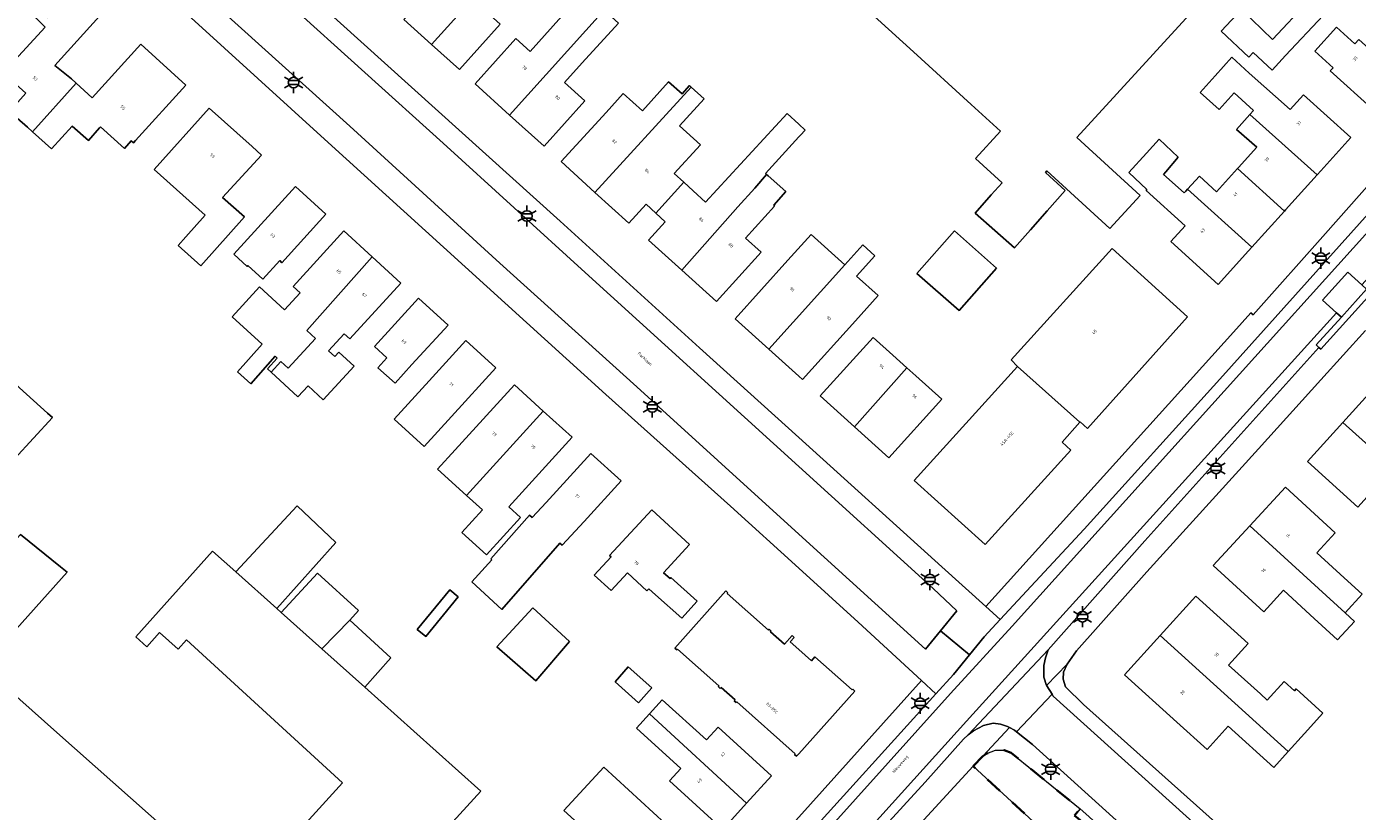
# Model space of a CAD drawing. Extents: x 105780 to 185197, y 477999 to 525027.
# Tile 417 of 562: x 107907 to 108067, y 479766 to 479860. Entities that reach past the tile are written whole.
import ezdxf
from ezdxf.enums import TextEntityAlignment as Align

# ---------------------------------------------------------------- set-up
doc = ezdxf.new("R2010")
doc.units = 0
doc.linetypes.add('XX-HIDDEN', pattern=[4, 2, -2])
for name, color, linetype, lineweight in [('B-GV-GR-MATERIAALGRENS-G', 252, 'XX-HIDDEN', 35), ('B-RO-IE-MEUBILAIR_WEGMEUBILAIR-S', 252, 'Continuous', 25), ('B-XX-KG-KADASTRAAL_BEBOUWING-G', 252, 'Continuous', 20), ('B1-WE-OG-BEBOUWING-T18', 7, 'Continuous', 18), ('B1-WE-OG-TERREIN_ERF-GV', 252, 'Continuous', 18), ('B1-WE-OG-TOPOGRAFIE-T18', 10, 'Continuous', 18), ('B1-WE-VH-VERHARDING_ASFALT-GV', 252, 'Continuous', 18), ('B1-WE-VH-VERHARDING_BEDRIJFSVLOERPLAAT-GV', 252, 'Continuous', 18), ('B1-WE-VH-VERHARDING_BETONSTRAATSTEEN-GV', 252, 'Continuous', 18), ('B1-WE-VH-VERHARDING_TEGEL-GV', 252, 'Continuous', 18)]:
    doc.layers.add(name, color=color, linetype=linetype, lineweight=lineweight)
doc.styles.add('NLCS-ISO', font='NLCS-ISO.ttf')
doc.styles.add('NLCS-ISO-M200-T18', font='NLCS-ISO.ttf', dxfattribs={"height": 0.36})

# ---------------------------------------------------------------- blocks, each defined once
blk = doc.blocks.new('B-SIE-WEG_LICHTMAST-SO')
at = {"ltscale": 0.1}
for p, q in [((-1.1, 0.63), (-2.19, 1.27)), ((0, 1.27), (0, 2.53)), ((1.1, 0.63), (2.19, 1.27)), ((-1.1, -0.63), (-2.19, -1.27)), ((0, -1.27), (0, -2.53)), ((1.1, -0.63), (2.19, -1.27))]:
    blk.add_line(p, q, dxfattribs=at)
at = {"flags": 128}
for points in [[(-1.16, 0.5), (1.16, 0.5)], [(-1.16, -0.5), (1.16, -0.5)]]:
    blk.add_lwpolyline(points, dxfattribs=at)
at = {"ltscale": 0.1}
blk.add_circle((0, 0), 1.27, dxfattribs=at)
at = {"style": 'NLCS-ISO'}
blk.add_attdef('TYPE', text='', height=1.8, dxfattribs=at).set_placement((0, 2.53), align=Align.BOTTOM_CENTER)

msp = doc.modelspace()

# ---------------------------------------------------------------- linework, layer by layer
at = {"layer": 'B-GV-GR-MATERIAALGRENS-G', "flags": 128}
msp.add_lwpolyline([(108022.082, 479772.997), (108020.939, 479771.772), (108031.725, 479761.837), (108042.588, 479751.969), (108045.952, 479755.699), (108035.283, 479765.322), (108034.641, 479764.599), (108033.089, 479765.863), (108033.739, 479766.655), (108025.49, 479773.377), (108024.652, 479773.713), (108023.579, 479773.713), (108022.539, 479773.31)], close=True, dxfattribs=at)
at = {"layer": 'B-XX-KG-KADASTRAAL_BEBOUWING-G', "flags": 128}
for points in [[(108035.983, 479872.745), (108042.993, 479880.415), (108031.217, 479891.177), (108006.478, 479864.109), (108013.766, 479857.449), (108020.668, 479851.141), (108024.19, 479847.922), (108021.206, 479844.656), (108024.378, 479841.757), (108023.097, 479840.309), (108021.159, 479838.118), (108025.878, 479833.944), (108027.775, 479836.089), (108029.796, 479838.373), (108031.96, 479840.82), (108029.587, 479842.989), (108029.771, 479843.19), (108037.325, 479836.286), (108040.932, 479840.232), (108033.35, 479847.162), (108047.288, 479862.413)], [(107965.91, 479869.368), (107963.786, 479871.413), (107958.673, 479865.721), (107957.523, 479866.755), (107952.648, 479861.332), (107955.988, 479858.33), (107962.893, 479866.02)], [(107962.651, 479862.176), (107967.665, 479867.678), (107965.91, 479869.368), (107962.893, 479866.02), (107955.988, 479858.33), (107959.327, 479855.328), (107964.218, 479860.768)], [(107976.655, 479862.438), (107979.657, 479865.802), (107977.607, 479867.7), (107973.701, 479863.322), (107973.319, 479863.663), (107967.801, 479857.481), (107966.073, 479859.036), (107961.188, 479853.611), (107965.335, 479849.877)], [(107908.487, 479861.553), (107909.648, 479860.406), (107906.908, 479857.468), (107904.627, 479854.937), (107907.34, 479852.485), (107905.378, 479850.286), (107907.534, 479848.404), (107908.115, 479847.877), (107913.347, 479853.699), (107912.796, 479854.199), (107910.817, 479855.8), (107916.921, 479862.576), (107913.592, 479865.574), (107909.988, 479861.574), (107909.169, 479862.311)], [(107908.487, 479861.553), (107904.863, 479864.817), (107900.136, 479859.569), (107896.825, 479855.858), (107899.251, 479853.693), (107901.626, 479851.574), (107904.627, 479854.937), (107906.908, 479857.468), (107909.648, 479860.406)], [(108056.796, 479858.922), (108053.081, 479862.526), (108050.659, 479859.93), (108053.986, 479856.826), (108054.497, 479857.375), (108056.764, 479855.26), (108058.39, 479857.003), (108062.884, 479861.819), (108061.073, 479863.508)], [(107974.018, 479856.124), (107978.395, 479860.885), (107976.655, 479862.438), (107965.335, 479849.877), (107969.482, 479846.144), (107974.368, 479851.572), (107971.911, 479853.784)], [(108072.464, 479854.13), (108067.156, 479858.926), (108066.693, 479858.413), (108064.473, 479860.419), (108061.871, 479857.539), (108064.08, 479855.543), (108063.741, 479855.168), (108069.06, 479850.362)], [(107913.347, 479853.699), (107908.115, 479847.877), (107910.395, 479845.807), (107912.864, 479848.526), (107914.829, 479846.832), (107916.152, 479848.34), (107916.268, 479848.467), (107919.166, 479845.882), (107919.968, 479846.78), (107920.228, 479846.546), (107920.49, 479846.837), (107926.508, 479853.464), (107921.12, 479858.357), (107915.289, 479851.936)], [(108049.931, 479854.586), (108048.15, 479852.59), (108050.427, 479850.524), (108052.219, 479852.524), (108054.537, 479850.435), (108054.107, 479849.953), (108062.152, 479842.69), (108062.593, 479843.178), (108066.192, 479847.165), (108060.511, 479852.293), (108058.922, 479850.533), (108054.025, 479854.902), (108051.92, 479856.815)], [(107987.121, 479853.226), (107986.922, 479853.408), (107986.008, 479852.409), (107984.402, 479853.842), (107981.26, 479850.397), (107978.939, 479852.468), (107976.906, 479850.189), (107971.519, 479844.299), (107975.57, 479840.594)], [(107987.121, 479853.226), (107975.57, 479840.594), (107979.621, 479836.89), (107981.705, 479839.169), (107982.853, 479838.119), (107986.212, 479841.815), (107985.076, 479842.854), (107988.227, 479846.299), (107985.722, 479848.59), (107988.668, 479851.811)], [(107934.467, 479846.094), (107929.306, 479850.712), (107922.708, 479843.337), (107928.838, 479837.852), (107926.515, 479835.255), (107925.582, 479834.212), (107928.297, 479831.783), (107933.545, 479837.648), (107930.917, 479840.005), (107935.578, 479845.071)], [(107996.148, 479842.744), (107996.025, 479842.854), (108000, 479847.244), (108000.204, 479847.469), (108000.755, 479848.077), (108000, 479848.775), (107998.609, 479850.06), (107988.823, 479839.443), (107987.348, 479840.776), (107986.212, 479841.815), (107982.853, 479838.119), (107984, 479837.07), (107982.004, 479834.86), (107985.994, 479831.255), (107992.702, 479838.858), (107994.739, 479841.113)], [(108054.107, 479849.953), (108052.503, 479848.156), (108054.914, 479846.006), (108052.726, 479843.582), (108052.61, 479843.453), (108058.247, 479838.364), (108058.377, 479838.508), (108062.152, 479842.69)], [(108046.637, 479840.993), (108046.431, 479840.765), (108046.217, 479840.528), (108043.747, 479842.758), (108044.02, 479843.077), (108045.508, 479844.818), (108043.208, 479846.973), (108041.693, 479845.308), (108039.57, 479842.973), (108041.751, 479840.949), (108041.65, 479840.837), (108046.333, 479836.608), (108044.61, 479834.7), (108050.301, 479829.563), (108053.926, 479833.578), (108054.341, 479834.038)], [(107997.004, 479839.066), (107998.453, 479840.688), (107996.346, 479842.568), (107996.148, 479842.744), (107994.739, 479841.113), (107992.702, 479838.858), (107985.994, 479831.255), (107990.128, 479827.52), (107995.486, 479833.45), (107993.64, 479835.118), (107997.116, 479838.965)], [(108052.61, 479843.453), (108050.108, 479840.682), (108048.041, 479842.548), (108046.637, 479840.993), (108054.341, 479834.038), (108058.247, 479838.364)], [(107933.951, 479831.814), (107935.756, 479830.186), (107937.77, 479832.417), (107938.043, 479832.169), (107943.316, 479837.97), (107939.659, 479841.295), (107932.279, 479833.177), (107933.873, 479831.728)], [(107948.847, 479832.874), (107945.467, 479835.973), (107939.378, 479829.332), (107940.218, 479828.562), (107938.351, 479826.525), (107935.357, 479829.271), (107932.06, 479825.675), (107935.656, 479822.378), (107932.706, 479819.069), (107934.293, 479817.654), (107937.225, 479820.94), (107937.452, 479820.732), (107936.304, 479819.446), (107936.762, 479819.027), (107937.914, 479820.308), (107938.794, 479819.502), (107942.053, 479823.078), (107941.007, 479824.056)], [(108005.543, 479831.92), (108001.498, 479835.565), (107998.694, 479832.454), (107992.375, 479825.442), (107996.42, 479821.797)], [(108023.725, 479831.51), (108018.674, 479835.977), (108014.17, 479830.885), (108019.221, 479826.418)], [(108005.543, 479831.92), (107996.42, 479821.797), (108000, 479818.57), (108000.465, 479818.151), (108006.802, 479825.183), (108009.535, 479828.216), (108006.946, 479830.549), (108009.147, 479832.992), (108007.692, 479834.304)], [(108026.244, 479819.704), (108033.726, 479813.026), (108033.764, 479813.068), (108034.639, 479812.288), (108046.627, 479825.688), (108037.574, 479833.887), (108025.481, 479820.511)], [(107948.847, 479832.874), (107941.007, 479824.056), (107942.053, 479823.078), (107938.794, 479819.502), (107937.914, 479820.308), (107936.762, 479819.027), (107939.959, 479816.096), (107941.161, 479817.408), (107942.992, 479815.729), (107946.677, 479819.748), (107944.842, 479821.43), (107944.372, 479820.917), (107943.628, 479821.599), (107945.505, 479823.646), (107946.183, 479823.025), (107952.305, 479829.704)], [(107950.624, 479820.757), (107949.554, 479819.557), (107951.627, 479817.708), (107953.631, 479819.954), (107957.954, 479824.683), (107954.425, 479827.908), (107949.134, 479822.119)], [(107955.69, 479817.996), (107951.502, 479813.395), (107955.092, 479810.128), (107958.373, 479813.732), (107963.67, 479819.551), (107960.08, 479822.819)], [(108012.984, 479819.554), (108011.279, 479821.089), (108008.933, 479823.212), (108002.584, 479816.196), (108006.688, 479812.482)], [(107909.944, 479814.113), (107906.584, 479817.18), (107904.317, 479819.249), (107894.131, 479808.086), (107900.323, 479802.436), (107902.398, 479804.709), (107904.052, 479806.521), (107904.327, 479806.823), (107905.98, 479808.635), (107910.509, 479813.598)], [(108014.029, 479818.613), (108012.984, 479819.554), (108006.688, 479812.482), (108010.792, 479808.769), (108017.147, 479815.792)], [(108031.586, 479810.632), (108033.726, 479813.026), (108026.244, 479819.704), (108013.856, 479806.063), (108022.361, 479798.365), (108032.619, 479809.697)], [(107969.373, 479814.379), (107965.924, 479817.525), (107958.809, 479809.724), (107956.698, 479807.41), (107960.147, 479804.264)], [(108069.491, 479817.685), (108065.237, 479812.988), (108077.617, 479801.872), (108079.724, 479804.199), (108073.386, 479809.938), (108075.486, 479812.255)], [(107969.373, 479814.379), (107960.147, 479804.264), (107962.067, 479802.513), (107959.602, 479799.811), (107962.553, 479797.119), (107966.65, 479801.611), (107965.226, 479802.909), (107972.82, 479811.234)], [(108065.237, 479812.988), (108060.996, 479808.306), (108067.032, 479802.839), (108069.239, 479805.277), (108069.698, 479805.784), (108075.996, 479800.082), (108077.617, 479801.872)], [(107974.283, 479801.141), (107978.694, 479806), (107975.064, 479809.295), (107969.734, 479803.424), (107968.047, 479801.592), (107967.737, 479801.878), (107963.071, 479796.646), (107963.186, 479796.544), (107960.815, 479793.886), (107964.417, 479790.573), (107971.376, 479798.527), (107971.647, 479798.278)], [(108054.079, 479800.6), (108065.534, 479790.18), (108067.574, 479792.399), (108065.412, 479794.386), (108062.147, 479797.387), (108064.333, 479799.766), (108058.359, 479805.257)], [(107932.492, 479795.086), (107937.421, 479790.679), (107944.513, 479798.623), (107939.85, 479803.029)], [(107982.018, 479793.063), (107982.823, 479792.345), (107985.979, 479789.528), (107987.823, 479791.594), (107984.667, 479794.411), (107984.58, 479794.314), (107983.788, 479794.988), (107986.911, 479798.384), (107982.388, 479802.544), (107977.331, 479797.044), (107977.499, 479796.89), (107975.489, 479794.705), (107977.509, 479792.847), (107979.454, 479794.961), (107981.789, 479792.814)], [(108054.079, 479800.6), (108049.716, 479795.854), (108055.758, 479790.3), (108058.136, 479792.886), (108061.332, 479789.948), (108064.621, 479786.925), (108066.66, 479789.144), (108065.534, 479790.18)], [(107953.846, 479775.994), (107947.96, 479781.256), (107942.81, 479785.862), (107937.959, 479790.199), (107937.421, 479790.679), (107932.492, 479795.086), (107929.691, 479797.591), (107920.497, 479787.307), (107921.841, 479786.105), (107923.374, 479787.82), (107925.61, 479785.82), (107926.6, 479786.927), (107945.305, 479769.787), (107940.89, 479764.955), (107950.438, 479756.23), (107950.83, 479756.659), (107957.472, 479750.628), (107957.665, 479750.455), (107961.957, 479755.261), (107955.151, 479761.422), (107961.893, 479768.799)], [(107937.959, 479790.199), (107942.81, 479785.862), (107946.166, 479789.3), (107947.208, 479790.441), (107942.287, 479794.937)], [(107959.175, 479792.083), (107958.158, 479792.921), (107954.262, 479788.193), (107955.279, 479787.355)], [(107996.661, 479788.005), (107996.443, 479788.199), (107996.37, 479788.116), (107991.419, 479792.511), (107991.492, 479792.593), (107991.252, 479792.806), (107985.158, 479785.94), (107985.398, 479785.728), (107985.471, 479785.81), (107990.422, 479781.415), (107990.385, 479781.301), (107990.588, 479781.121), (107990.688, 479781.233), (107992.37, 479779.739), (107992.271, 479779.627), (107992.51, 479779.415), (107992.583, 479779.497), (107999.583, 479773.283), (107999.51, 479773.201), (107999.75, 479772.989), (108000, 479773.269), (108006.722, 479780.799), (108006.483, 479781.012), (108006.41, 479780.929), (108001.938, 479784.899), (108001.526, 479784.435), (108000, 479785.79), (107998.983, 479786.692), (107999.468, 479787.238), (107999.229, 479787.451), (107998.299, 479786.404), (107996.609, 479787.904)], [(108043.328, 479787.463), (108058.7, 479773.559), (108060.634, 479775.697), (108062.86, 479778.158), (108059.631, 479781.048), (108059.449, 479780.837), (108058.202, 479781.947), (108056.187, 479779.72), (108055.36, 479780.468), (108051.553, 479783.912), (108053.893, 479786.499), (108047.602, 479792.188)], [(107968.136, 479790.784), (107963.792, 479786.08), (107968.471, 479782.029), (107972.534, 479786.722)], [(107946.166, 479789.3), (107942.81, 479785.862), (107947.96, 479781.256), (107951.11, 479784.783)], [(108043.328, 479787.463), (108039.054, 479782.738), (108045.338, 479777.054), (108048.96, 479773.778), (108051.504, 479776.591), (108056.971, 479771.647), (108058.7, 479773.559)], [(107982.371, 479781.176), (107979.561, 479783.685), (107977.974, 479781.907), (107980.784, 479779.398)], [(107982.114, 479778.084), (107993.753, 479767.335), (107996.751, 479770.626), (107990.342, 479776.466), (107988.942, 479774.929), (107983.641, 479779.759)], [(107982.114, 479778.084), (107980.543, 479776.36), (107985.85, 479771.524), (107984.495, 479770.037), (107990.898, 479764.202), (107993.753, 479767.335)], [(107971.853, 479766.475), (107980.012, 479759.023), (107980.491, 479759.618), (107984.248, 479756.184), (107988.479, 479760.79), (107976.629, 479771.675)]]:
    msp.add_lwpolyline(points, close=True, dxfattribs=at)
msp.add_lwpolyline([(107924.459, 479763.899), (107911.043, 479775.812), (107902.117, 479783.739), (107912.281, 479795.041), (107911.489, 479795.684), (107906.675, 479799.591), (107892.988, 479784.553), (107894.65, 479783.04), (107890.649, 479778.644), (107889.477, 479779.532), (107877.724, 479767.164), (107880.822, 479764.344)], dxfattribs=at)
at = {"layer": 'B1-WE-OG-TERREIN_ERF-GV', "flags": 128}
for points in [[(107861.965, 479964.911), (107848.032, 479948.875), (107879.016, 479920.679), (107895.731, 479905.662), (107944.677, 479861.268), (107971.382, 479837.166), (107988.09, 479821.949), (108000, 479811.215), (108017.15, 479795.677), (108022.436, 479790.949), (108052.126, 479823.845), (108054.206, 479826.15), (108054.474, 479825.918), (108063.172, 479835.653), (108078.376, 479852.853)], [(108000, 479765.672), (108014.733, 479782.049), (108007.143, 479789.055), (108000, 479795.545), (107991.822, 479802.975), (107976.891, 479816.375), (107943.123, 479846.971), (107927.132, 479861.523), (107913.003, 479874.207), (107913.273, 479874.548), (107901.497, 479885.303)], [(107904.863, 479864.817), (107908.487, 479861.553), (107909.169, 479862.311), (107909.988, 479861.574), (107913.592, 479865.574), (107916.921, 479862.576), (107910.817, 479855.8), (107912.796, 479854.199), (107913.347, 479853.699), (107915.289, 479851.936), (107921.12, 479858.357), (107926.508, 479853.464), (107920.49, 479846.837), (107920.228, 479846.546), (107919.968, 479846.78), (107919.166, 479845.882), (107916.268, 479848.467), (107916.152, 479848.34), (107914.829, 479846.832), (107912.864, 479848.526), (107910.395, 479845.807), (107908.115, 479847.877), (107907.534, 479848.404), (107905.378, 479850.286)], [(108067.959, 479824.023), (108062.601, 479818.115), (108055.12, 479809.86), (108041.735, 479795.08), (108033.304, 479785.616), (108032.185, 479784.009), (108031.754, 479783.044), (108031.707, 479782.216), (108031.99, 479781.304), (108034.153, 479779.204), (108051.092, 479764.023)], [(107940.89, 479764.955), (107945.305, 479769.787), (107926.6, 479786.927), (107925.61, 479785.82), (107923.374, 479787.82), (107921.841, 479786.105), (107920.497, 479787.307), (107929.691, 479797.591), (107932.492, 479795.086), (107939.85, 479803.029), (107944.513, 479798.623), (107937.421, 479790.679), (107937.959, 479790.199), (107942.287, 479794.937), (107947.208, 479790.441), (107946.166, 479789.3), (107951.11, 479784.783), (107947.96, 479781.256), (107953.846, 479775.994), (107961.893, 479768.799), (107955.151, 479761.422)], [(107906.675, 479799.591), (107911.489, 479795.684), (107912.281, 479795.041), (107902.117, 479783.739), (107911.043, 479775.812), (107924.459, 479763.899)], [(108031.725, 479761.837), (108020.939, 479771.772), (108000, 479749.041)]]:
    msp.add_lwpolyline(points, dxfattribs=at)
for points in [[(108031.217, 479891.177), (108042.993, 479880.415), (108035.983, 479872.745), (108047.288, 479862.413), (108033.35, 479847.162), (108040.932, 479840.232), (108037.325, 479836.286), (108029.771, 479843.19), (108029.587, 479842.989), (108031.96, 479840.82), (108029.796, 479838.373), (108027.775, 479836.089), (108025.878, 479833.944), (108021.159, 479838.118), (108023.097, 479840.309), (108024.378, 479841.757), (108021.206, 479844.656), (108024.19, 479847.922), (108020.668, 479851.141), (108013.766, 479857.449), (108006.478, 479864.109)], [(107965.91, 479869.368), (107967.665, 479867.678), (107962.651, 479862.176), (107964.218, 479860.768), (107959.327, 479855.328), (107955.988, 479858.33), (107952.648, 479861.332), (107957.523, 479866.755), (107958.673, 479865.721), (107963.786, 479871.413)], [(107966.073, 479859.036), (107967.801, 479857.481), (107973.319, 479863.663), (107973.701, 479863.322), (107977.607, 479867.7), (107979.657, 479865.802), (107976.655, 479862.438), (107978.395, 479860.885), (107974.018, 479856.124), (107971.911, 479853.784), (107974.368, 479851.572), (107969.482, 479846.144), (107965.335, 479849.877), (107961.188, 479853.611)], [(108061.073, 479863.508), (108062.884, 479861.819), (108058.39, 479857.003), (108056.764, 479855.26), (108054.497, 479857.375), (108053.986, 479856.826), (108050.659, 479859.93), (108053.081, 479862.526), (108056.796, 479858.922)], [(108064.473, 479860.419), (108066.693, 479858.413), (108067.156, 479858.926), (108072.464, 479854.13), (108069.06, 479850.362), (108063.741, 479855.168), (108064.08, 479855.543), (108061.871, 479857.539)], [(108043.208, 479846.973), (108045.508, 479844.818), (108044.02, 479843.077), (108043.747, 479842.758), (108046.217, 479840.528), (108046.431, 479840.765), (108046.637, 479840.993), (108048.041, 479842.548), (108050.108, 479840.682), (108052.61, 479843.453), (108052.726, 479843.582), (108054.914, 479846.006), (108052.503, 479848.156), (108054.107, 479849.953), (108054.537, 479850.435), (108052.219, 479852.524), (108050.427, 479850.524), (108048.15, 479852.59), (108049.931, 479854.586), (108051.92, 479856.815), (108054.025, 479854.902), (108058.922, 479850.533), (108060.511, 479852.293), (108066.192, 479847.165), (108062.593, 479843.178), (108062.152, 479842.69), (108058.377, 479838.508), (108058.247, 479838.364), (108054.341, 479834.038), (108053.926, 479833.578), (108050.301, 479829.563), (108044.61, 479834.7), (108046.333, 479836.608), (108041.65, 479840.837), (108041.751, 479840.949), (108039.57, 479842.973), (108041.693, 479845.308)], [(107986.922, 479853.408), (107987.121, 479853.226), (107988.668, 479851.811), (107985.722, 479848.59), (107988.227, 479846.299), (107985.076, 479842.854), (107986.212, 479841.815), (107987.348, 479840.776), (107988.823, 479839.443), (107998.609, 479850.06), (108000, 479848.775), (108000.755, 479848.077), (108000.204, 479847.469), (108000, 479847.244), (107996.025, 479842.854), (107996.148, 479842.744), (107996.346, 479842.568), (107998.453, 479840.688), (107997.004, 479839.066), (107997.116, 479838.965), (107993.64, 479835.118), (107995.486, 479833.45), (107990.128, 479827.52), (107985.994, 479831.255), (107982.004, 479834.86), (107984, 479837.07), (107982.853, 479838.119), (107981.705, 479839.169), (107979.621, 479836.89), (107975.57, 479840.594), (107971.519, 479844.299), (107976.906, 479850.189), (107978.939, 479852.468), (107981.26, 479850.397), (107984.402, 479853.842), (107986.008, 479852.409)], [(107922.708, 479843.337), (107929.306, 479850.712), (107934.467, 479846.094), (107935.578, 479845.071), (107930.917, 479840.005), (107933.545, 479837.648), (107928.297, 479831.783), (107925.582, 479834.212), (107926.515, 479835.255), (107928.838, 479837.852)], [(107933.873, 479831.728), (107932.279, 479833.177), (107939.659, 479841.295), (107943.316, 479837.97), (107938.043, 479832.169), (107937.77, 479832.417), (107935.756, 479830.186), (107933.951, 479831.814)], [(107932.706, 479819.069), (107935.656, 479822.378), (107932.06, 479825.675), (107935.357, 479829.271), (107938.351, 479826.525), (107940.218, 479828.562), (107939.378, 479829.332), (107945.467, 479835.973), (107948.847, 479832.874), (107952.305, 479829.704), (107946.183, 479823.025), (107945.505, 479823.646), (107943.628, 479821.599), (107944.372, 479820.917), (107944.842, 479821.43), (107946.677, 479819.748), (107942.992, 479815.729), (107941.161, 479817.408), (107939.959, 479816.096), (107936.762, 479819.027), (107936.304, 479819.446), (107937.452, 479820.732), (107937.225, 479820.94), (107934.293, 479817.654)], [(108007.692, 479834.304), (108009.147, 479832.992), (108006.946, 479830.549), (108009.535, 479828.216), (108006.802, 479825.183), (108000.465, 479818.151), (108000, 479818.57), (107996.42, 479821.797), (107992.375, 479825.442), (107998.694, 479832.454), (108001.498, 479835.565), (108005.543, 479831.92)], [(108023.725, 479831.51), (108019.221, 479826.418), (108014.17, 479830.885), (108018.674, 479835.977)], [(108046.627, 479825.688), (108034.639, 479812.288), (108033.764, 479813.068), (108033.726, 479813.026), (108031.586, 479810.632), (108032.619, 479809.697), (108022.361, 479798.365), (108013.856, 479806.063), (108026.244, 479819.704), (108025.481, 479820.511), (108037.574, 479833.887)], [(107949.554, 479819.557), (107950.624, 479820.757), (107949.134, 479822.119), (107954.425, 479827.908), (107957.954, 479824.683), (107953.631, 479819.954), (107951.627, 479817.708)], [(107960.08, 479822.819), (107963.67, 479819.551), (107958.373, 479813.732), (107955.092, 479810.128), (107951.502, 479813.395), (107955.69, 479817.996)], [(108017.147, 479815.792), (108010.792, 479808.769), (108006.688, 479812.482), (108002.584, 479816.196), (108008.933, 479823.212), (108011.279, 479821.089), (108012.984, 479819.554), (108014.029, 479818.613)], [(107905.98, 479808.635), (107904.327, 479806.823), (107904.052, 479806.521), (107902.398, 479804.709), (107900.323, 479802.436), (107894.131, 479808.086), (107904.317, 479819.249), (107906.584, 479817.18), (107909.944, 479814.113), (107910.509, 479813.598)], [(107962.067, 479802.513), (107960.147, 479804.264), (107956.698, 479807.41), (107958.809, 479809.724), (107965.924, 479817.525), (107969.373, 479814.379), (107972.82, 479811.234), (107965.226, 479802.909), (107966.65, 479801.611), (107962.553, 479797.119), (107959.602, 479799.811)], [(108060.996, 479808.306), (108065.237, 479812.988), (108069.491, 479817.685), (108075.486, 479812.255), (108073.386, 479809.938), (108079.724, 479804.199), (108077.617, 479801.872), (108075.996, 479800.082), (108069.698, 479805.784), (108069.239, 479805.277), (108067.032, 479802.839)], [(107967.737, 479801.878), (107968.047, 479801.592), (107969.734, 479803.424), (107975.064, 479809.295), (107978.694, 479806), (107974.283, 479801.141), (107971.647, 479798.278), (107971.376, 479798.527), (107964.417, 479790.573), (107960.815, 479793.886), (107963.186, 479796.544), (107963.071, 479796.646)], [(108064.621, 479786.925), (108061.332, 479789.948), (108058.136, 479792.886), (108055.758, 479790.3), (108049.716, 479795.854), (108054.079, 479800.6), (108058.359, 479805.257), (108064.333, 479799.766), (108062.147, 479797.387), (108065.412, 479794.386), (108067.574, 479792.399), (108065.534, 479790.18), (108066.66, 479789.144)], [(107982.388, 479802.544), (107986.911, 479798.384), (107983.788, 479794.988), (107984.58, 479794.314), (107984.667, 479794.411), (107987.823, 479791.594), (107985.979, 479789.528), (107982.823, 479792.345), (107982.018, 479793.063), (107981.789, 479792.814), (107979.454, 479794.961), (107977.509, 479792.847), (107975.489, 479794.705), (107977.499, 479796.89), (107977.331, 479797.044)], [(107958.158, 479792.921), (107959.175, 479792.083), (107955.279, 479787.355), (107954.262, 479788.193)], [(107985.158, 479785.94), (107991.252, 479792.806), (107991.492, 479792.593), (107991.419, 479792.511), (107996.37, 479788.116), (107996.443, 479788.199), (107996.661, 479788.005), (107996.609, 479787.904), (107998.299, 479786.404), (107999.229, 479787.451), (107999.468, 479787.238), (107998.983, 479786.692), (108000, 479785.79), (108001.526, 479784.435), (108001.938, 479784.899), (108006.41, 479780.929), (108006.483, 479781.012), (108006.722, 479780.799), (108000, 479773.269), (107999.75, 479772.989), (107999.51, 479773.201), (107999.583, 479773.283), (107992.583, 479779.497), (107992.51, 479779.415), (107992.271, 479779.627), (107992.37, 479779.739), (107990.688, 479781.233), (107990.588, 479781.121), (107990.385, 479781.301), (107990.422, 479781.415), (107985.471, 479785.81), (107985.398, 479785.728)], [(108062.86, 479778.158), (108060.634, 479775.697), (108058.7, 479773.559), (108056.971, 479771.647), (108051.504, 479776.591), (108048.96, 479773.778), (108045.338, 479777.054), (108039.054, 479782.738), (108043.328, 479787.463), (108047.602, 479792.188), (108053.893, 479786.499), (108051.553, 479783.912), (108055.36, 479780.468), (108056.187, 479779.72), (108058.202, 479781.947), (108059.449, 479780.837), (108059.631, 479781.048)], [(107968.136, 479790.784), (107972.534, 479786.722), (107968.471, 479782.029), (107963.792, 479786.08)], [(107977.974, 479781.907), (107979.561, 479783.685), (107982.371, 479781.176), (107980.784, 479779.398)], [(107985.85, 479771.524), (107980.543, 479776.36), (107982.114, 479778.084), (107983.641, 479779.759), (107988.942, 479774.929), (107990.342, 479776.466), (107996.751, 479770.626), (107993.753, 479767.335), (107990.898, 479764.202), (107984.495, 479770.037)], [(107976.629, 479771.675), (107988.479, 479760.79), (107984.248, 479756.184), (107980.491, 479759.618), (107980.012, 479759.023), (107971.853, 479766.475)]]:
    msp.add_lwpolyline(points, close=True, dxfattribs=at)
at = {"layer": 'B1-WE-VH-VERHARDING_ASFALT-GV', "flags": 128}
msp.add_lwpolyline([(108064.503, 479826.167), (108062.823, 479827.681), (108065.852, 479831.038), (108067.535, 479829.511), (108082.77, 479846.313), (108085.427, 479848.721), (108091.199, 479853.777), (108101.847, 479863.274), (108107.719, 479868.258), (108105.525, 479870.859), (108099.467, 479865.654), (108082.647, 479851.723), (108080.127, 479849.018), (108025.595, 479788.585), (108018.191, 479780.508), (107946.646, 479700.903), (107949.207, 479698.633), (108020.103, 479777.201)], close=True, dxfattribs=at)
for points in [[(107946.646, 479700.903), (108018.191, 479780.508), (108025.595, 479788.585), (108080.127, 479849.018)], [(108068.652, 479838.443), (108050.506, 479818.182), (108034.217, 479800.229), (108024.172, 479789.396), (108022.221, 479787.292), (108020.47, 479785.144), (108018.542, 479782.779), (108016.448, 479780.466), (108000, 479762.304)], [(108000, 479753.306), (108015.163, 479769.865), (108019.742, 479775.017), (108020.302, 479775.541), (108029.924, 479785.725), (108041.495, 479798.829), (108062.383, 479822.013), (108062.056, 479822.308), (108065.076, 479825.65), (108064.503, 479826.167), (108020.103, 479777.201), (107949.207, 479698.633)]]:
    msp.add_lwpolyline(points, dxfattribs=at)
at = {"layer": 'B1-WE-VH-VERHARDING_BEDRIJFSVLOERPLAAT-GV', "flags": 128}
msp.add_lwpolyline([(108076.191, 479837.32), (108075.878, 479837.602), (108068.101, 479828.997), (108065.076, 479825.65), (108062.056, 479822.308), (108062.383, 479822.013), (108062.601, 479821.816), (108076.423, 479837.11)], close=True, dxfattribs=at)
at = {"layer": 'B1-WE-VH-VERHARDING_BETONSTRAATSTEEN-GV', "flags": 128}
for points in [[(107927.041, 479873.983), (107912.011, 479887.463), (107870.318, 479925.247), (107854.634, 479939.38), (107853.931, 479940.012), (107849.987, 479935.657), (107850.687, 479935.021), (107881.079, 479907.405), (107896.245, 479893.769), (107912.584, 479878.985), (107930.343, 479862.83), (107946.183, 479848.525), (107964.157, 479832.11), (107980.589, 479817.276), (108000, 479799.624), (108015.205, 479785.807), (108016.998, 479788.007), (108018.95, 479790.402), (108016.118, 479793.095), (108000, 479807.721), (107974.383, 479830.986), (107957.386, 479846.495), (107938.583, 479863.444)], [(108068.101, 479828.997), (108067.535, 479829.511), (108065.852, 479831.038), (108062.823, 479827.681), (108064.503, 479826.167), (108065.076, 479825.65)]]:
    msp.add_lwpolyline(points, close=True, dxfattribs=at)
msp.add_lwpolyline([(108053.431, 479759.528), (108030.529, 479780.192), (108030.386, 479780.412), (108026.133, 479775.91), (108028.034, 479774.388), (108043.085, 479760.765)], dxfattribs=at)
at = {"layer": 'B1-WE-VH-VERHARDING_TEGEL-GV', "flags": 128}
for points in [[(107870.318, 479925.247), (107912.011, 479887.463), (107927.041, 479873.983), (107938.583, 479863.444), (107957.386, 479846.495), (107974.383, 479830.986), (108000, 479807.721), (108016.118, 479793.095), (108018.95, 479790.402), (108016.998, 479788.007), (108020.47, 479785.144), (108022.221, 479787.292), (108024.172, 479789.396), (108022.436, 479790.949), (108017.15, 479795.677), (108000, 479811.215), (107988.09, 479821.949), (107971.382, 479837.166), (107944.677, 479861.268), (107895.731, 479905.662)], [(107901.497, 479885.303), (107913.273, 479874.548), (107913.003, 479874.207), (107927.132, 479861.523), (107943.123, 479846.971), (107976.891, 479816.375), (107991.822, 479802.975), (108000, 479795.545), (108007.143, 479789.055), (108014.733, 479782.049), (108016.448, 479780.466), (108018.542, 479782.779), (108020.47, 479785.144), (108016.998, 479788.007), (108015.205, 479785.807), (108000, 479799.624), (107980.589, 479817.276), (107964.157, 479832.11), (107946.183, 479848.525), (107930.343, 479862.83), (107912.584, 479878.985), (107896.245, 479893.769)], [(108076.423, 479837.11), (108062.601, 479821.816), (108062.383, 479822.013), (108041.495, 479798.829), (108029.924, 479785.725), (108029.6, 479784.769), (108029.397, 479783.875), (108029.392, 479782.476), (108029.72, 479781.467), (108032.185, 479784.009), (108033.304, 479785.616), (108041.735, 479795.08), (108055.12, 479809.86), (108062.601, 479818.115), (108067.959, 479824.023)], [(108000, 479749.041), (108020.939, 479771.772), (108022.082, 479772.997), (108025.267, 479776.428), (108025.018, 479776.555), (108024.189, 479776.835), (108023.302, 479776.931), (108022.155, 479776.649), (108020.979, 479776.024), (108020.302, 479775.541), (108019.742, 479775.017), (108015.163, 479769.865), (108000, 479753.306)], [(108043.085, 479760.765), (108028.034, 479774.388), (108026.133, 479775.91), (108025.877, 479776.115), (108025.267, 479776.428), (108022.082, 479772.997), (108022.539, 479773.31), (108023.579, 479773.713), (108024.652, 479773.713), (108025.49, 479773.377), (108033.739, 479766.655), (108034.429, 479766.092)]]:
    msp.add_lwpolyline(points, dxfattribs=at)
for points in [[(108068.652, 479838.443), (108079.858, 479851.026), (108080.425, 479851.699), (108081.044, 479852.432), (108082.329, 479853.5), (108080.419, 479855.189), (108078.995, 479853.628), (108078.733, 479853.266), (108078.376, 479852.853), (108063.172, 479835.653), (108054.474, 479825.918), (108054.206, 479826.15), (108052.126, 479823.845), (108022.436, 479790.949), (108024.172, 479789.396), (108034.217, 479800.229), (108050.506, 479818.182)], [(108030.386, 479780.412), (108029.74, 479781.407), (108029.72, 479781.467), (108029.392, 479782.476), (108029.397, 479783.875), (108029.6, 479784.769), (108029.924, 479785.725), (108020.302, 479775.541), (108020.979, 479776.024), (108022.155, 479776.649), (108023.302, 479776.931), (108024.189, 479776.835), (108025.018, 479776.555), (108025.267, 479776.428), (108025.877, 479776.115), (108026.133, 479775.91)], [(108051.092, 479764.023), (108034.153, 479779.204), (108031.99, 479781.304), (108031.707, 479782.216), (108031.754, 479783.044), (108032.185, 479784.009), (108029.72, 479781.467), (108029.74, 479781.407), (108030.386, 479780.412), (108030.529, 479780.192), (108053.431, 479759.528), (108070.432, 479744.188), (108070.853, 479744.687), (108071.577, 479745.545), (108054.625, 479760.836)], [(108000, 479762.304), (108016.448, 479780.466), (108014.733, 479782.049), (108000, 479765.672), (107986.403, 479750.608), (107971.775, 479734.551), (107967.051, 479729.232), (107946.074, 479705.379), (107943.409, 479702.451), (107944.254, 479701.692), (107944.474, 479701.57), (107944.716, 479701.502), (107944.968, 479701.49), (107945.215, 479701.536), (107945.446, 479701.637), (107945.647, 479701.788), (107947.266, 479703.633), (107952.52, 479709.652), (107959.246, 479717.083), (107966.181, 479725.121), (107975.432, 479735.143)], [(108033.739, 479766.655), (108033.089, 479765.863), (108034.641, 479764.599), (108035.283, 479765.322), (108034.429, 479766.092)]]:
    msp.add_lwpolyline(points, close=True, dxfattribs=at)

# ---------------------------------------------------------------- block references
at = {"layer": 'B-RO-IE-MEUBILAIR_WEGMEUBILAIR-S', "xscale": 0.5, "yscale": 0.5, "zscale": 0.5}
for p in [(107939.433, 479853.772), (107967.416, 479837.763), (108062.608, 479832.712), (107982.448, 479814.885), (108050.045, 479807.5), (108015.736, 479794.167), (108034.032, 479789.711), (108014.563, 479779.33), (108030.218, 479771.41)]:
    msp.add_blockref('B-SIE-WEG_LICHTMAST-SO', p, dxfattribs=at)

# ---------------------------------------------------------------- texts
at = {"layer": 'B1-WE-OG-BEBOUWING-T18', "style": 'NLCS-ISO-M200-T18'}
for s, rotation, p in [('78', 318, (107967.134, 479855.524)), ('35', 48, (108066.723, 479856.633)), ('53', 317.1, (107908.447, 479854.262)), ('80', 318, (107971.089, 479851.967)), ('55', 317.8, (107918.96, 479850.778)), ('37', 47.9, (108060.001, 479848.893)), ('82', 317.5, (107977.906, 479846.699)), ('59', 318.2, (107929.693, 479844.998)), ('39', 47.9, (108056.139, 479844.527)), ('84', 317.5, (107981.839, 479843.163)), ('41', 47.9, (108052.36, 479840.34)), ('86', 317.9, (107988.337, 479837.321)), ('43', 48, (108048.438, 479835.996)), ('63', 317.7, (107936.943, 479835.421)), ('88', 317.9, (107991.873, 479834.258)), ('65', 317.5, (107944.87, 479831.094)), ('67', 317.5, (107947.924, 479828.294)), ('90', 318, (107999.203, 479828.984)), ('92', 318, (108003.617, 479825.495)), ('45', 47.9, (108035.464, 479823.858)), ('69', 317.5, (107952.672, 479822.7)), ('94', 317.8, (108009.969, 479819.711)), ('71', 317.7, (107958.353, 479817.589)), ('96', 317.8, (108013.904, 479816.164)), ('73', 317.7, (107963.496, 479811.619)), ('45A-45E', 48, (108024.963, 479811.068)), ('75', 317.6, (107968.148, 479810.082)), ('77', 317.8, (107973.457, 479804.153)), ('14', 47.4, (108058.686, 479799.443)), ('79', 317.3, (107980.522, 479796.156)), ('16', 47.4, (108055.744, 479795.272)), ('18', 47.9, (108050.113, 479785.153)), ('20', 47.9, (108046.007, 479780.626)), ('83-85C', 316.8, (107996.806, 479778.76)), ('47', 47.7, (107990.922, 479773.205)), ('49', 47.7, (107988.105, 479770.035))]:
    msp.add_text(s, height=0.36, rotation=rotation, dxfattribs=at).set_placement(p, align=Align.MIDDLE)
at = {"layer": 'B1-WE-OG-TOPOGRAFIE-T18', "style": 'NLCS-ISO-M200-T18'}
for s, rotation, p in [('Parklaan', 317.8, (107981.565, 479820.634)), ('Nieuweweg', 48.5, (108012.215, 479772.005))]:
    msp.add_text(s, height=0.36, rotation=rotation, dxfattribs=at).set_placement(p, align=Align.MIDDLE)

doc.saveas('drawing.dxf')
